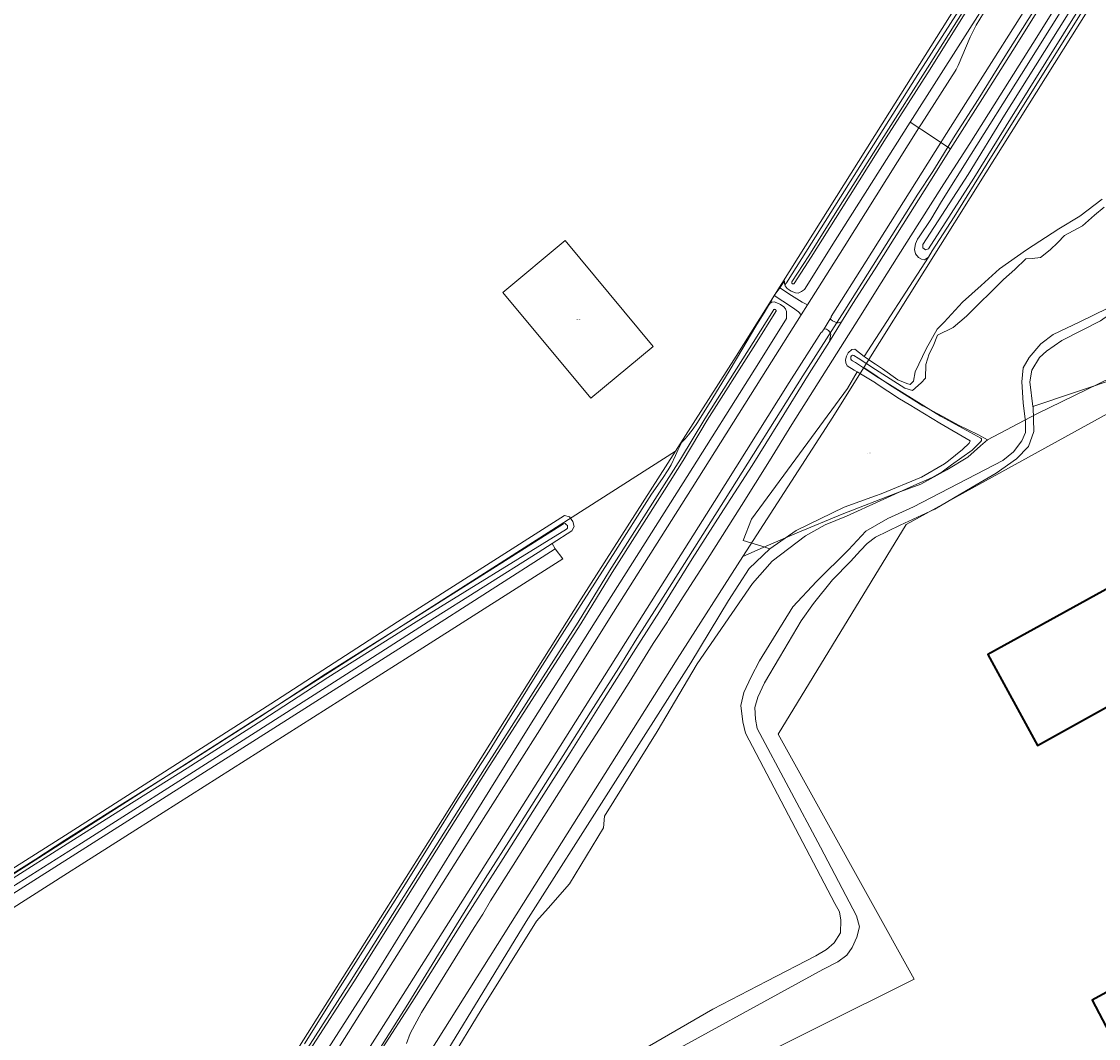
# Model space of a CAD drawing. Header units: metres. Extents: x 250001 to 257773, y 598992 to 609118.
# Tile 444 of 656: x 252704 to 253077, y 605356 to 605708. Entities that reach past the tile are written whole.
import ezdxf
from ezdxf.enums import TextEntityAlignment as Align
from ezdxf.lldxf.tags import DXFTag

# ---------------------------------------------------------------- set-up
doc = ezdxf.new("R2010")
doc.units = ezdxf.units.M
for name, color, linetype, lineweight in [('B-WE-GR-BOS_LOOF-GV', 252, 'Continuous', 13), ('B-WE-GR-BOUWLAND-GV', 252, 'Continuous', 13), ('B-WE-GR-GRAS-GV', 252, 'Continuous', 13), ('B-WE-GR-GROENVOORZIENING-GV', 252, 'Continuous', 18), ('B-WE-KG-GRENS_PERCEEL-G', 150, 'KG-PERCEEL', 18), ('B-WE-KG-GRENS_PERCEEL-S', 150, 'Continuous', 25), ('B-WE-OG-BEBOUWING-GV', 1, 'Continuous', 35), ('B-WE-OG-TERREIN_ERF-GV', 7, 'Continuous', 18), ('B-WE-OG-WATER-GV', 252, 'Continuous', 18), ('B-WE-OG-WATER_SLOOT-GV', 252, 'Continuous', 18), ('B-WE-VH-ONVERHARD-GV', 252, 'Continuous', 18), ('B-WE-VH-VERHARDING_GESLOTEN-GV', 252, 'Continuous', 18), ('B-WE-VH-VERHARDING_OPEN-GV', 252, 'Continuous', 18), ('X-XX-AL-REFERENTIE-G', 7, 'Continuous', 18)]:
    doc.layers.add(name, color=color, linetype=linetype, lineweight=lineweight)
doc.styles.add('NLCS-ISO', font='NLCS-ISO.ttf')
doc.styles.get("Standard").update_dxf_attribs({"font": 'NLCS-ISO.ttf'})
tags = doc.linetypes.add('KG-PERCEEL', pattern='A,5.5,-2,["P",Standard,S=1.8,R=0,X=-0.5,Y=-0.9],-2,5.5,-2,[5,NLCS.SHX,S=0.75,R=0,X=0,Y=0],-2', length=19).pattern_tags.tags
tags[6] = DXFTag(74, 10)

# ---------------------------------------------------------------- blocks, each defined once
blk = doc.blocks.new('SKG-PERCEELNUMMER-SO')
at = {"style": 'NLCS-ISO', "oblique": 10, "flags": 1}
blk.add_attdef('GEMEENTECODE', text='', height=1.8, dxfattribs=at).set_placement((0, 2.6), align=Align.MIDDLE_CENTER)
at = {"style": 'NLCS-ISO', "oblique": 10}
blk.add_attdef('SECTIE', text='', height=1.8, dxfattribs=at).set_placement((-0.5, 0), align=Align.MIDDLE_RIGHT)
blk.add_attdef('PERCEELNUMMER', text='', height=1.8, dxfattribs=at).set_placement((0.5, 0), align=Align.MIDDLE_LEFT)
blk = doc.blocks.new('BS2021-132-Xref-KAD-20210617')
at = {"layer": 'B-WE-KG-GRENS_PERCEEL-G', "flags": 128}
for points in [[(252995.882, 605588.098), (253038.208, 605655.562), (253091.462, 605740.474), (253144.88, 605824.669), (253166.682, 605851.295)], [(252316.431, 604524.835), (252316.985, 604525.546), (252319.106, 604529.322), (252329.366, 604548.154), (252359.151, 604599.397), (252376.417, 604629.246), (252397.819, 604665.419), (252421.587, 604705.045), (252443.727, 604741.232), (252471.948, 604787.33), (252508.863, 604846.142), (252549.097, 604910.197), (252581.117, 604960.929), (252606.23, 605000.756), (252614.706, 605014.115), (252634.849, 605046.031), (252656.878, 605080.766), (252683.928, 605123.487), (252706.622, 605159.408), (252731.523, 605198.946), (252760.136, 605244.175), (252782.532, 605279.934), (252808.722, 605321.19), (252837.975, 605367.456), (252854.793, 605395.027), (252864.74, 605411.021), (252874.725, 605426.692), (252901.202, 605468.727), (252910.984, 605483.992), (252917.263, 605494.221), (252924.225, 605505.019), (252933.791, 605520.185), (252947.901, 605542.504), (252974.768, 605585.195), (252989.309, 605607.998), (252999.154, 605623.623), (253014.622, 605648.221), (253019.792, 605656.076), (253027.526, 605668.579), (253035.479, 605680.972), (253044.247, 605694.918), (253052.854, 605708.678), (253061.806, 605722.845), (253070.704, 605736.823), (253086.74, 605762.405), (253095.374, 605776.25), (253105.014, 605791.529), (253116.702, 605809.882), (253130.084, 605831.275), (253137.809, 605843.17)], [(252930.712, 605559.161), (252951.682, 605592.047), (253004.852, 605676.589), (253058.192, 605761.448), (253085.566, 605805.436), (253102.294, 605839.759), (253100.39, 605839.913)], [(253153.629, 605612.502), (253010.57, 605533.72), (252966.18, 605461.05), (253013.32, 605376.18), (252877.79, 605308.56)], [(253038.782, 605563), (253055.826, 605572.027), (253085.956, 605586.757), (253130.146, 605606.844), (253144.876, 605610.861), (253153.629, 605612.502)], [(252954.048, 605522.579), (252985.13, 605570.959), (252995.882, 605588.098)], [(252995.882, 605588.098), (252996.266, 605587.875), (253004.844, 605582.062), (253011.094, 605578.187), (253016.36, 605574.812), (253023.328, 605571.187), (253028.75, 605568.187), (253035.468, 605564.937), (253038.782, 605563)], [(253038.782, 605563), (253036.376, 605560.937), (253031.922, 605557), (253024.64, 605552.625), (253021.296, 605550.75), (253015.64, 605547.687), (253007.5, 605544.625), (252988.36, 605537.312), (252972.876, 605530.875), (252962.094, 605526.187), (252954.048, 605522.579)], [(252293.341, 605152.68), (252387.995, 605212.898), (252628.849, 605366.299), (252930.712, 605559.161)], [(252467.88, 604825.857), (252471.703, 604831.807), (252631.692, 605085.314), (252671.383, 605148.242), (252738.286, 605254.186), (252791.56, 605338.813), (252844.84, 605423.414), (252898.034, 605507.915), (252930.712, 605559.161)], [(252540.299, 604866.386), (252611.837, 604979.798), (252665.116, 605064.245), (252704.782, 605127.19), (252771.606, 605233.178), (252824.822, 605317.843), (252878.052, 605402.475), (252931.194, 605487.008), (252954.048, 605522.579)]]:
    blk.add_lwpolyline(points, dxfattribs=at)
blk.add_lwpolyline([(252870.795, 605614.108), (252892.411, 605632.071), (252922.949, 605595.427), (252901.333, 605577.464)], close=True, dxfattribs=at)
at = {"layer": 'B-WE-KG-GRENS_PERCEEL-S', "xscale": 0.2, "yscale": 0.2, "zscale": 0.2}
for p, values in [((252896.872, 605604.768), {'PERCEELNUMMER': '316', 'SECTIE': 'M'}), ((252997.619, 605558.42), {'PERCEELNUMMER': '87', 'SECTIE': 'M'})]:
    blk.add_blockref('SKG-PERCEELNUMMER-SO', p, dxfattribs=at).add_auto_attribs(values)
blk = doc.blocks.new('BS2021-132-Xref-BGT-GRIJS-20210617-aangepast')
at = {"layer": 'B-WE-GR-BOS_LOOF-GV', "flags": 128}
blk.add_lwpolyline([(252993.655, 605586.588), (252990.23, 605580.88), (252957.021, 605535.536), (252954.124, 605528.134), (252960.561, 605526.203), (252963.407, 605525.232), (252972.476, 605531.668), (252989.11, 605539.68), (253000, 605543.6), (253001.93, 605544.3), (253015.9, 605550.08), (253023.85, 605554.74), (253025.24, 605555.81), (253030.14, 605559.66), (253032.42, 605561.85), (253032.72, 605562.68), (253022.24, 605568.77), (253011.67, 605575.3), (253008.25, 605577.24), (253000.23, 605582.62), (253000, 605582.76)], close=True, dxfattribs=at)
at = {"layer": 'B-WE-GR-BOUWLAND-GV', "flags": 128}
for points in [[(252685.815, 605404.922), (252719.379, 605426.104), (252752.353, 605447.173), (252790.485, 605471.605), (252834.334, 605500), (252892.189, 605536.771), (252893.999, 605536.324), (252895.097, 605534.767), (252895.571, 605533.051), (252894.795, 605531.487), (252887.939, 605527.067), (252888.951, 605525.291), (252891.597, 605521.851), (252843.178, 605490.961), (252719.981, 605412.843), (252630.287, 605355.692)], [(252802.099, 605353.707), (252814.504, 605373.511), (252826.16, 605391.804), (252837.127, 605409.135), (252845.912, 605423.335), (252855.454, 605438.771), (252866.072, 605455.143), (252875.003, 605469.644), (252883.748, 605483.714), (252892.243, 605496.953), (252900.836, 605510.54), (252909.848, 605524.568), (252917.457, 605536.562), (252922.373, 605544.225), (252926.179, 605549.693), (252928.18, 605552.69), (252929.151, 605554.353), (252930.678, 605557.608), (252931.634, 605559.64), (252932.855, 605562.24), (252934.034, 605563.346), (252935.225, 605564.773), (252936.805, 605566.854), (252938.01, 605568.731), (252942.372, 605575.56), (252949.251, 605586.805), (252953.953, 605594.853), (252958.526, 605602.44), (252961.376, 605607.056), (252962.85, 605609.545), (252963.451, 605610.36), (252964.882, 605613.019), (252966.757, 605615.711), (252968.411, 605618.163), (252968.428, 605617.238), (252968.571, 605616.758), (252969.089, 605617.411), (253014.631, 605689.685), (253054.116, 605751.494)]]:
    blk.add_lwpolyline(points, dxfattribs=at)
at = {"layer": 'B-WE-GR-GRAS-GV', "flags": 128}
for points in [[(253071.55, 605711.47), (253055.26, 605685.49), (253038.61, 605658.83), (253027.25, 605640.33), (253019.549, 605628.504), (253018.267, 605626.366), (252996.038, 605591.955), (252996.37, 605591.7), (252998.37, 605590.35), (253000, 605589.25), (253002.33, 605587.67), (253007.66, 605583.84), (253010.768, 605582.544), (253012.012, 605582.251), (253013.109, 605583.348), (253013.694, 605586.566), (253017.497, 605594.612), (253021.3, 605601.34), (253023.787, 605603.827), (253030.077, 605610.702), (253036.513, 605616.553), (253042.95, 605622.258), (253052.312, 605628.841), (253063.429, 605636.155), (253070.743, 605640.543), (253078.495, 605646.394)], [(252614.366, 605350.694), (252842.053, 605495.194), (252888.951, 605525.291), (252887.939, 605527.067), (252883.111, 605523.955), (252845.001, 605500), (252813.828, 605479.958), (252774.241, 605454.649), (252724.874, 605423.315), (252696.218, 605405.246)]]:
    blk.add_lwpolyline(points, dxfattribs=at)
at = {"layer": 'B-WE-GR-GROENVOORZIENING-GV', "flags": 128}
for points in [[(253037.777, 605713.507), (253012.803, 605674.435), (253011.973, 605673.128), (253015.013, 605671.12), (253015.934, 605672.584), (253027.514, 605690.777), (253027.956, 605691.434), (253028.551, 605692.718), (253032.804, 605702.554), (253033.908, 605704.852), (253034.811, 605706.719), (253038.638, 605712.958)], [(253066.2, 605719.34), (253054.49, 605700.35), (253042.98, 605682.25), (253032.66, 605665.71), (253023.65, 605651.77), (253015.18, 605638.51), (253007.81, 605626.82), (253000, 605614.3), (252995.6, 605607.25), (252970.99, 605568.4), (252963.27, 605555.82), (252953.5, 605540.31), (252941.79, 605521.72), (252933.38, 605508.66), (252928.1, 605500.39), (252927.85, 605500), (252922.97, 605492.42), (252914.65, 605478.96), (252905.58, 605464.77), (252897.96, 605452.98), (252891.58, 605442.86), (252883.61, 605430.28), (252874.4, 605415.7), (252866.58, 605403.27), (252863.88, 605398.72), (252860.9, 605394.08), (252842.65, 605364.57), (252838.709, 605357.362), (252837.474, 605353.85)], [(252836.77, 605327.105), (252878.898, 605396.148), (252935.947, 605485.817), (252949.071, 605507.386), (252956.239, 605518.503), (252963.407, 605525.232), (252960.561, 605526.203), (252954.124, 605528.134), (252957.021, 605535.536), (252990.23, 605580.88), (252993.655, 605586.588), (252992.571, 605587.241), (252990.19, 605588.7), (252989.66, 605589.74), (252989.57, 605590.72), (252989.87, 605592.05), (252990.47, 605593.22), (252991.76, 605594.34), (252992.75, 605594.48), (252996.038, 605591.955), (253018.267, 605626.366), (253016.986, 605625.436), (253015.852, 605625.668), (253014.8, 605626.279), (253013.818, 605627.471), (253013.527, 605628.983), (253013.76, 605630.932), (253014.533, 605632.574), (253015.09, 605633.45), (253019.13, 605639.36), (253022.81, 605645.58), (253033.13, 605662.02), (253050.57, 605689.76), (253066.21, 605714.86)], [(252812.047, 605349.36), (252828.591, 605375.557), (252855.736, 605418.538), (252882.82, 605461.268), (252909.224, 605503.313), (252936.402, 605546.422), (252962.538, 605587.915), (252974.219, 605606.387), (252973.227, 605607.441), (252971.163, 605608.926), (252967.837, 605611.064), (252964.882, 605613.019), (252963.451, 605610.36), (252964.036, 605610.731), (252964.811, 605610.819), (252965.776, 605610.545), (252967.086, 605609.947), (252968.202, 605609.165), (252968.751, 605608.445), (252969.074, 605607.462), (252969.08, 605605.1), (252959.505, 605589.762), (252933.351, 605548.179), (252906.177, 605505.321), (252879.656, 605463.145), (252853.079, 605420.367), (252826.37, 605377.213), (252809.332, 605350.494)], [(252829.087, 605352.15), (252839.331, 605368.094), (252843.993, 605375.379), (252857.695, 605397.119), (252870.964, 605418.001), (252882.572, 605436.444), (252894.118, 605454.628), (252905.16, 605472.184), (252916.874, 605490.728), (252925.088, 605503.606), (252936.415, 605521.844), (252946.297, 605537.187), (252957.185, 605554.194), (252966.723, 605569.435), (252976.967, 605586.017), (252984.024, 605597.122), (252984.451, 605599.612), (252984.19, 605600.309), (252983.672, 605600.976), (252983.038, 605601.357), (252982.307, 605601.545), (252982.132, 605601.55), (252981.401, 605600.369), (252981.032, 605600.082), (252980.444, 605599.224), (252970.088, 605582.894), (252944.185, 605541.697), (252916.722, 605498.138), (252890.733, 605456.927), (252863.306, 605413.549), (252836.306, 605370.782), (252820.482, 605345.836)]]:
    blk.add_lwpolyline(points, dxfattribs=at)
for points in [[(253110.697, 605805.614), (253100.676, 605789.764), (253076.988, 605752.208), (253060.211, 605725.636), (253048.358, 605706.782), (253023.717, 605667.894), (253022.598, 605666.112), (253025.964, 605663.889), (253037.804, 605682.589), (253048.898, 605700.114), (253060.28, 605718.362), (253070.287, 605734.194), (253079.083, 605748.113), (253087.094, 605760.858), (253096.064, 605775.085), (253106.479, 605791.472), (253112.563, 605801.136), (253115.342, 605805.533)], [(253015.013, 605671.12), (253011.973, 605673.128), (252985.93, 605632.091), (252975.335, 605615.12), (252974.367, 605614.402), (252973.202, 605613.855), (252972.222, 605613.984), (252970.705, 605614.619), (252969.407, 605615.524), (252968.689, 605616.36), (252968.571, 605616.758), (252968.428, 605617.238), (252968.411, 605618.163), (252966.757, 605615.711), (252970.893, 605613.009), (252974.546, 605610.727), (252976.386, 605609.814), (252989.128, 605629.964)], [(253025.964, 605663.889), (253022.598, 605666.112), (252996.749, 605624.95), (252984.649, 605605.835), (252984.557, 605605.472), (252984.264, 605604.999), (252984.456, 605604.798), (252985.081, 605604.315), (252985.814, 605603.903), (252986.515, 605603.613), (252987.006, 605603.542), (252988.14, 605603.938), (252992.15, 605610.299), (252999.559, 605621.934), (253009.567, 605637.789), (253018.735, 605652.472)]]:
    blk.add_lwpolyline(points, close=True, dxfattribs=at)
at = {"layer": 'B-WE-OG-BEBOUWING-GV', "flags": 128}
for points in [[(253112.201, 605483.687), (253124.878, 605460.549), (253137.693, 605467.628), (253116.77, 605505.468), (253102.857, 605497.962), (253092.294, 605518.065), (253038.924, 605488.632), (253056.041, 605457.167), (253110.937, 605487.648), (253112.849, 605484.063)], [(253116.74, 605259.995), (253134.926, 605269.513), (253138.844, 605262.026), (253179.651, 605283.383), (253174.243, 605293.716), (253207.822, 605311.291), (253167.927, 605383.562), (253167.598, 605383.38), (253152.288, 605411.114), (253074.969, 605368.903), (253083.287, 605353.01), (253081.095, 605351.863), (253084.623, 605345.123), (253086.829, 605346.278), (253096.746, 605327.33), (253084.683, 605321.017)]]:
    blk.add_lwpolyline(points, close=True, dxfattribs=at)
at = {"layer": 'B-WE-OG-TERREIN_ERF-GV', "flags": 128}
blk.add_lwpolyline([(253151.086, 605714.743), (253149.331, 605703.479), (253144.357, 605686.511), (253139.823, 605670.567), (253131.192, 605651.112), (253123.878, 605641.457), (253117.296, 605634.875), (253096.963, 605617.76), (253077.947, 605604.302), (253064.489, 605597.427), (253059.223, 605593.77), (253056.736, 605591.576), (253054.103, 605587.188), (253053.372, 605583.092), (253054.52, 605574.623), (253175.115, 605615.103), (253201.233, 605613.194), (253218.96, 605605.58), (253279.383, 605609.537), (253349.937, 605589.475), (253392.662, 605610.379)], dxfattribs=at)
at = {"layer": 'B-WE-OG-WATER-GV', "flags": 128}
for points in [[(253030.534, 605711.99), (253018.017, 605692), (253002.866, 605668.212), (252987.183, 605643.35), (252976.835, 605626.835), (252970.966, 605617.771), (252970.96, 605617.757), (252970.931, 605617.672), (252970.918, 605617.583), (252970.921, 605617.493), (252970.94, 605617.406), (252970.973, 605617.323), (252971.022, 605617.247), (252971.082, 605617.181), (252971.154, 605617.127), (252971.234, 605617.086), (252971.32, 605617.06), (252971.409, 605617.05), (252971.499, 605617.056), (252971.586, 605617.077), (252971.668, 605617.114), (252971.742, 605617.165), (252971.806, 605617.227), (252977.678, 605626.298), (252988.03, 605642.817), (253003.711, 605667.677), (253018.862, 605691.466), (253031.381, 605711.457)], [(252890.162, 605334.821), (252943.627, 605365.759), (252962.277, 605375.486), (252979.245, 605384.263), (252982.975, 605386.457), (252985.682, 605388.798), (252987.876, 605392.235), (252987.949, 605396.55), (252987.437, 605399.476), (252985.828, 605402.328), (252954.89, 605461.425), (252954.012, 605465.374), (252953.281, 605470.933), (252954.305, 605475.468), (252956.938, 605480.88), (252959.717, 605486.439), (252971.273, 605505.162), (252979.465, 605513.939), (252990.582, 605524.91), (252996.579, 605531.346), (253004.186, 605535.734), (253013.109, 605539.83), (253044.12, 605555.921), (253047.777, 605558.846), (253050.702, 605562.65), (253051.873, 605565.575), (253051.873, 605569.232), (253051.141, 605575.815), (253050.702, 605583.129), (253051.141, 605587.956), (253053.189, 605591.613), (253057.285, 605596.294), (253061.527, 605599.512), (253070.743, 605603.9), (253080.397, 605608.727)], [(253079.154, 605643.688), (253075.862, 605640.909), (253071.693, 605637.179), (253068.475, 605635.496), (253065.403, 605633.887), (253063.136, 605631.474), (253060.503, 605628.914), (253057.066, 605626.208), (253054.286, 605625.915), (253052.019, 605625.769), (253048.216, 605622.112), (253044.266, 605618.601), (253031.467, 605605.948), (253026.859, 605601.925), (253021.447, 605599.292), (253019.911, 605595.489), (253018.594, 605592.856), (253017.351, 605589.199), (253017.278, 605584.372), (253015.742, 605582.763), (253012.816, 605580.13), (253010.064, 605580.918), (253000, 605587.362), (252993.986, 605591.322), (252992.505, 605592.317), (252992.033, 605592.354), (252991.639, 605592.14), (252991.46, 605591.787), (252991.404, 605591.41), (252991.432, 605591.053), (252991.591, 605590.696), (252991.992, 605590.434), (252993.044, 605589.812), (253000, 605585.273), (253022.439, 605571.247), (253036.408, 605563.657), (253036.631, 605563.438), (253036.677, 605563.151), (253036.658, 605562.799), (253036.469, 605562.517), (253036.023, 605561.964), (253033.489, 605559.424), (253026.337, 605554.437), (253023.036, 605552), (253019.603, 605550.052), (253013.235, 605547.225), (252989.924, 605536.612), (252982.537, 605533.613), (252975.735, 605529.81), (252964.106, 605521.033), (252957.304, 605513.281), (252938.141, 605485.415), (252924.318, 605461.937), (252906.033, 605432.608), (252905.74, 605428.585), (252893.965, 605409.203), (252886.578, 605400.792), (252882.482, 605396.258), (252863.32, 605365.539), (252852.349, 605347.547)], [(252803.899, 605351.46), (252819.193, 605375.25), (252839.395, 605407.423), (252865.354, 605448.547), (252885.694, 605480.428), (252897.815, 605499.307), (252908.692, 605517.068), (252926.824, 605545.649), (252933.304, 605555.834), (252941.695, 605569.805), (252958.405, 605596.236), (252965.447, 605607.486), (252965.451, 605607.492), (252965.494, 605607.57), (252965.522, 605607.655), (252965.535, 605607.743), (252965.532, 605607.832), (252965.513, 605607.92), (252965.479, 605608.002), (252965.431, 605608.078), (252965.37, 605608.143), (252965.298, 605608.197), (252965.218, 605608.237), (252965.132, 605608.262), (252965.043, 605608.271), (252964.954, 605608.265), (252964.868, 605608.242), (252964.786, 605608.205), (252964.713, 605608.154), (252964.65, 605608.091), (252964.599, 605608.017), (252957.558, 605596.768), (252940.844, 605570.33), (252932.453, 605556.36), (252925.98, 605546.185), (252907.843, 605517.597), (252896.962, 605499.829), (252884.852, 605480.967), (252864.509, 605449.083), (252838.548, 605407.956), (252818.349, 605375.786), (252803.056, 605351.998)], [(252699.874, 605410.366), (252719.935, 605423.081), (252739.951, 605435.751), (252761.534, 605449.252), (252787.403, 605465.795), (252810.186, 605480.631), (252840.856, 605500), (252892.944, 605532.116), (252893.199, 605532.489), (252893.289, 605532.905), (252893.216, 605533.351), (252892.95, 605533.634), (252892.388, 605534.025), (252891.825, 605533.886), (252838.108, 605500), (252809.342, 605481.834), (252786.559, 605466.997), (252760.689, 605450.454), (252739.106, 605436.954), (252719.091, 605424.283), (252709.105, 605417.743), (252687.818, 605404.418)]]:
    blk.add_lwpolyline(points, dxfattribs=at)
blk.add_lwpolyline([(253018.266, 605629.287), (253033.974, 605653.72), (253046.674, 605674.297), (253071.21, 605713.5), (253083.06, 605732.365), (253086.484, 605737.888), (253090.772, 605744.066), (253091.035, 605744.514), (253091.012, 605745.029), (253090.622, 605745.431), (253089.774, 605745.786), (253089.04, 605745.878), (253088.627, 605745.66), (253088.289, 605745.207), (253085.053, 605739.987), (253081.09, 605733.594), (253069.243, 605714.734), (253044.702, 605675.522), (253032.009, 605654.958), (253016.404, 605630.684), (253016.375, 605629.565), (253017.321, 605628.925)], close=True, dxfattribs=at)
at = {"layer": 'B-WE-OG-WATER_SLOOT-GV', "flags": 128}
for points in [[(253054.116, 605751.494), (253014.631, 605689.685), (252969.089, 605617.411), (252968.571, 605616.758), (252968.689, 605616.36), (252969.407, 605615.524), (252970.705, 605614.619), (252972.222, 605613.984), (252973.202, 605613.855), (252974.367, 605614.402), (252975.335, 605615.12), (252985.93, 605632.091), (253011.973, 605673.128), (253012.803, 605674.435), (253037.777, 605713.507)], [(253031.381, 605711.457), (253018.862, 605691.466), (253003.711, 605667.677), (252988.03, 605642.817), (252977.678, 605626.298), (252971.806, 605617.227), (252971.742, 605617.165), (252971.668, 605617.114), (252971.586, 605617.077), (252971.499, 605617.056), (252971.409, 605617.05), (252971.32, 605617.06), (252971.234, 605617.086), (252971.154, 605617.127), (252971.082, 605617.181), (252971.022, 605617.247), (252970.973, 605617.323), (252970.94, 605617.406), (252970.921, 605617.493), (252970.918, 605617.583), (252970.931, 605617.672), (252970.96, 605617.757), (252970.966, 605617.771), (252976.835, 605626.835), (252987.183, 605643.35), (253002.866, 605668.212), (253018.017, 605692), (253030.534, 605711.99)], [(253066.21, 605714.86), (253050.57, 605689.76), (253033.13, 605662.02), (253022.81, 605645.58), (253019.13, 605639.36), (253015.09, 605633.45), (253014.533, 605632.574), (253013.76, 605630.932), (253013.527, 605628.983), (253013.818, 605627.471), (253014.8, 605626.279), (253015.852, 605625.668), (253016.986, 605625.436), (253018.267, 605626.366), (253019.549, 605628.504), (253027.25, 605640.33), (253038.61, 605658.83), (253055.26, 605685.49), (253071.55, 605711.47)], [(253078.495, 605646.394), (253070.743, 605640.543), (253063.429, 605636.155), (253052.312, 605628.841), (253042.95, 605622.258), (253036.513, 605616.553), (253030.077, 605610.702), (253023.787, 605603.827), (253021.3, 605601.34), (253017.497, 605594.612), (253013.694, 605586.566), (253013.109, 605583.348), (253012.012, 605582.251), (253010.768, 605582.544), (253007.66, 605583.84), (253002.33, 605587.67), (253000, 605589.25), (252998.37, 605590.35), (252996.37, 605591.7), (252996.038, 605591.955), (252992.75, 605594.48), (252991.76, 605594.34), (252990.47, 605593.22), (252989.87, 605592.05), (252989.57, 605590.72), (252989.66, 605589.74), (252990.19, 605588.7), (252992.571, 605587.241), (252993.655, 605586.588), (253000, 605582.76), (253000.23, 605582.62), (253008.25, 605577.24), (253011.67, 605575.3), (253022.24, 605568.77), (253032.72, 605562.68), (253032.42, 605561.85), (253030.14, 605559.66), (253025.24, 605555.81), (253023.85, 605554.74), (253015.9, 605550.08), (253001.93, 605544.3), (253000, 605543.6), (252989.11, 605539.68), (252972.476, 605531.668), (252963.407, 605525.232), (252956.239, 605518.503), (252949.071, 605507.386), (252935.947, 605485.817), (252878.898, 605396.148), (252836.77, 605327.105)], [(252918.101, 605344.658), (252981.732, 605379.472), (252986.852, 605382.105), (252989.997, 605384.446), (252991.825, 605387.152), (252993.434, 605390.736), (252994.385, 605394.32), (252993.361, 605398.123), (252980.854, 605421.893), (252958.913, 605462.961), (252958.328, 605466.252), (252958.181, 605470.238), (252959.242, 605473.895), (252961.546, 605478.869), (252966.665, 605487.645), (252974.162, 605500.372), (252978.477, 605506.296), (252985.06, 605514.487), (252991.277, 605520.924), (252994.714, 605524.654), (252997.128, 605527.141), (252999.907, 605529.262), (253008.465, 605533.504), (253020.459, 605539.062), (253033.478, 605546.669), (253041.816, 605551.496), (253048.837, 605556.469), (253052.933, 605560.711), (253054.835, 605565.977), (253054.542, 605574.462), (253054.52, 605574.623), (253053.372, 605583.092), (253054.103, 605587.188), (253056.736, 605591.576), (253059.223, 605593.77), (253064.489, 605597.427), (253077.947, 605604.302)], [(253080.397, 605608.727), (253070.743, 605603.9), (253061.527, 605599.512), (253057.285, 605596.294), (253053.189, 605591.613), (253051.141, 605587.956), (253050.702, 605583.129), (253051.141, 605575.815), (253051.873, 605569.232), (253051.873, 605565.575), (253050.702, 605562.65), (253047.777, 605558.846), (253044.12, 605555.921), (253013.109, 605539.83), (253004.186, 605535.734), (252996.579, 605531.346), (252990.582, 605524.91), (252979.465, 605513.939), (252971.273, 605505.162), (252959.717, 605486.439), (252956.938, 605480.88), (252954.305, 605475.468), (252953.281, 605470.933), (252954.012, 605465.374), (252954.89, 605461.425), (252985.828, 605402.328), (252987.437, 605399.476), (252987.949, 605396.55), (252987.876, 605392.235), (252985.682, 605388.798), (252982.975, 605386.457), (252979.245, 605384.263), (252962.277, 605375.486), (252943.627, 605365.759), (252890.162, 605334.821)], [(252852.349, 605347.547), (252863.32, 605365.539), (252882.482, 605396.258), (252886.578, 605400.792), (252893.965, 605409.203), (252905.74, 605428.585), (252906.033, 605432.608), (252924.318, 605461.937), (252938.141, 605485.415), (252957.304, 605513.281), (252964.106, 605521.033), (252975.735, 605529.81), (252982.537, 605533.613), (252989.924, 605536.612), (253013.235, 605547.225), (253019.603, 605550.052), (253023.036, 605552), (253026.337, 605554.437), (253033.489, 605559.424), (253036.023, 605561.964), (253036.469, 605562.517), (253036.658, 605562.799), (253036.677, 605563.151), (253036.631, 605563.438), (253036.408, 605563.657), (253022.439, 605571.247), (253000, 605585.273), (252993.044, 605589.812), (252991.992, 605590.434), (252991.591, 605590.696), (252991.432, 605591.053), (252991.404, 605591.41), (252991.46, 605591.787), (252991.639, 605592.14), (252992.033, 605592.354), (252992.505, 605592.317), (252993.986, 605591.322), (253000, 605587.362), (253010.064, 605580.918), (253012.816, 605580.13), (253015.742, 605582.763), (253017.278, 605584.372), (253017.351, 605589.199), (253018.594, 605592.856), (253019.911, 605595.489), (253021.447, 605599.292), (253026.859, 605601.925), (253031.467, 605605.948), (253044.266, 605618.601), (253048.216, 605622.112), (253052.019, 605625.769), (253054.286, 605625.915), (253057.066, 605626.208), (253060.503, 605628.914), (253063.136, 605631.474), (253065.403, 605633.887), (253068.475, 605635.496), (253071.693, 605637.179), (253075.862, 605640.909), (253079.154, 605643.688)], [(252809.332, 605350.494), (252826.37, 605377.213), (252853.079, 605420.367), (252879.656, 605463.145), (252906.177, 605505.321), (252933.351, 605548.179), (252959.505, 605589.762), (252969.08, 605605.1), (252969.074, 605607.462), (252968.751, 605608.445), (252968.202, 605609.165), (252967.086, 605609.947), (252965.776, 605610.545), (252964.811, 605610.819), (252964.036, 605610.731), (252963.451, 605610.36), (252962.85, 605609.545), (252961.376, 605607.056), (252958.526, 605602.44), (252953.953, 605594.853), (252949.251, 605586.805), (252942.372, 605575.56), (252938.01, 605568.731), (252936.805, 605566.854), (252935.225, 605564.773), (252934.034, 605563.346), (252932.855, 605562.24), (252931.634, 605559.64), (252930.678, 605557.608), (252929.151, 605554.353), (252928.18, 605552.69), (252926.179, 605549.693), (252922.373, 605544.225), (252917.457, 605536.562), (252909.848, 605524.568), (252900.836, 605510.54), (252892.243, 605496.953), (252883.748, 605483.714), (252875.003, 605469.644), (252866.072, 605455.143), (252855.454, 605438.771), (252845.912, 605423.335), (252837.127, 605409.135), (252826.16, 605391.804), (252814.504, 605373.511), (252802.099, 605353.707)], [(252803.056, 605351.998), (252818.349, 605375.786), (252838.548, 605407.956), (252864.509, 605449.083), (252884.852, 605480.967), (252896.962, 605499.829), (252907.843, 605517.597), (252925.98, 605546.185), (252932.453, 605556.36), (252940.844, 605570.33), (252957.558, 605596.768), (252964.599, 605608.017), (252964.65, 605608.091), (252964.713, 605608.154), (252964.786, 605608.205), (252964.868, 605608.242), (252964.954, 605608.265), (252965.043, 605608.271), (252965.132, 605608.262), (252965.218, 605608.237), (252965.298, 605608.197), (252965.37, 605608.143), (252965.431, 605608.078), (252965.479, 605608.002), (252965.513, 605607.92), (252965.532, 605607.832), (252965.535, 605607.743), (252965.522, 605607.655), (252965.494, 605607.57), (252965.451, 605607.492), (252965.447, 605607.486), (252958.405, 605596.236), (252941.695, 605569.805), (252933.304, 605555.834), (252926.824, 605545.649), (252908.692, 605517.068), (252897.815, 605499.307), (252885.694, 605480.428), (252865.354, 605448.547), (252839.395, 605407.423), (252819.193, 605375.25), (252803.899, 605351.46)], [(252696.218, 605405.246), (252724.874, 605423.315), (252774.241, 605454.649), (252813.828, 605479.958), (252845.001, 605500), (252883.111, 605523.955), (252887.939, 605527.067), (252894.795, 605531.487), (252895.571, 605533.051), (252895.097, 605534.767), (252893.999, 605536.324), (252892.189, 605536.771), (252834.334, 605500), (252790.485, 605471.605), (252752.353, 605447.173), (252719.379, 605426.104), (252685.815, 605404.922)], [(252687.818, 605404.418), (252709.105, 605417.743), (252719.091, 605424.283), (252739.106, 605436.954), (252760.689, 605450.454), (252786.559, 605466.997), (252809.342, 605481.834), (252838.108, 605500), (252891.825, 605533.886), (252892.388, 605534.025), (252892.95, 605533.634), (252893.216, 605533.351), (252893.289, 605532.905), (252893.199, 605532.489), (252892.944, 605532.116), (252840.856, 605500), (252810.186, 605480.631), (252787.403, 605465.795), (252761.534, 605449.252), (252739.951, 605435.751), (252719.935, 605423.081), (252699.874, 605410.366)]]:
    blk.add_lwpolyline(points, dxfattribs=at)
blk.add_lwpolyline([(253046.674, 605674.297), (253033.974, 605653.72), (253018.266, 605629.287), (253017.321, 605628.925), (253016.375, 605629.565), (253016.404, 605630.684), (253032.009, 605654.958), (253044.702, 605675.522), (253069.243, 605714.734), (253081.09, 605733.594), (253085.053, 605739.987), (253088.289, 605745.207), (253088.627, 605745.66), (253089.04, 605745.878), (253089.774, 605745.786), (253090.622, 605745.431), (253091.012, 605745.029), (253091.035, 605744.514), (253090.772, 605744.066), (253086.484, 605737.888), (253083.06, 605732.365), (253071.21, 605713.5)], close=True, dxfattribs=at)
at = {"layer": 'B-WE-VH-ONVERHARD-GV', "flags": 128}
for points in [[(253175.115, 605615.103), (253054.52, 605574.623), (253054.542, 605574.462), (253054.835, 605565.977), (253052.933, 605560.711), (253048.837, 605556.469), (253041.816, 605551.496), (253033.478, 605546.669), (253020.459, 605539.062), (253008.465, 605533.504), (252999.907, 605529.262), (252997.128, 605527.141), (252994.714, 605524.654), (252991.277, 605520.924), (252985.06, 605514.487), (252978.477, 605506.296), (252974.162, 605500.372), (252966.665, 605487.645), (252961.546, 605478.869), (252959.242, 605473.895), (252958.181, 605470.238), (252958.328, 605466.252), (252958.913, 605462.961), (252980.854, 605421.893), (252993.361, 605398.123), (252994.385, 605394.32), (252993.434, 605390.736), (252991.825, 605387.152), (252989.997, 605384.446), (252986.852, 605382.105), (252981.732, 605379.472), (252918.101, 605344.658)], [(253083.287, 605353.01), (253074.969, 605368.903), (253152.288, 605411.114)]]:
    blk.add_lwpolyline(points, dxfattribs=at)
blk.add_lwpolyline([(253137.693, 605467.628), (253124.878, 605460.549), (253112.201, 605483.687), (253112.849, 605484.063), (253110.937, 605487.648), (253056.041, 605457.167), (253038.924, 605488.632), (253092.294, 605518.065), (253102.857, 605497.962), (253116.77, 605505.468)], close=True, dxfattribs=at)
at = {"layer": 'B-WE-VH-VERHARDING_GESLOTEN-GV', "flags": 128}
for points in [[(252837.474, 605353.85), (252838.709, 605357.362), (252842.65, 605364.57), (252860.9, 605394.08), (252863.88, 605398.72), (252866.58, 605403.27), (252874.4, 605415.7), (252883.61, 605430.28), (252891.58, 605442.86), (252897.96, 605452.98), (252905.58, 605464.77), (252914.65, 605478.96), (252922.97, 605492.42), (252927.85, 605500), (252928.1, 605500.39), (252933.38, 605508.66), (252941.79, 605521.72), (252953.5, 605540.31), (252963.27, 605555.82), (252970.99, 605568.4), (252995.6, 605607.25), (253000, 605614.3), (253007.81, 605626.82), (253015.18, 605638.51), (253023.65, 605651.77), (253032.66, 605665.71), (253042.98, 605682.25), (253054.49, 605700.35), (253066.2, 605719.34)], [(253060.28, 605718.362), (253048.898, 605700.114), (253037.804, 605682.589), (253025.964, 605663.889), (253018.735, 605652.472), (253009.567, 605637.789), (252999.559, 605621.934), (252992.15, 605610.299), (252988.14, 605603.938), (252984.024, 605597.122), (252976.967, 605586.017), (252966.723, 605569.435), (252957.185, 605554.194), (252946.297, 605537.187), (252936.415, 605521.844), (252925.088, 605503.606), (252916.874, 605490.728), (252905.16, 605472.184), (252894.118, 605454.628), (252882.572, 605436.444), (252870.964, 605418.001), (252857.695, 605397.119), (252843.993, 605375.379), (252839.331, 605368.094), (252829.087, 605352.15)], [(253038.638, 605712.958), (253034.811, 605706.719), (253033.908, 605704.852), (253032.804, 605702.554), (253028.551, 605692.718), (253027.956, 605691.434), (253027.514, 605690.777), (253015.934, 605672.584), (253015.013, 605671.12), (253015.956, 605670.498), (253018.667, 605668.707), (253019.095, 605668.425), (253021.786, 605666.648), (253022.598, 605666.112), (253023.717, 605667.894), (253048.358, 605706.782), (253060.211, 605725.636)], [(252820.482, 605345.836), (252836.306, 605370.782), (252863.306, 605413.549), (252890.733, 605456.927), (252916.722, 605498.138), (252944.185, 605541.697), (252970.088, 605582.894), (252980.444, 605599.224), (252981.032, 605600.082), (252981.401, 605600.369), (252982.132, 605601.55), (252984.264, 605604.999), (252984.557, 605605.472), (252984.649, 605605.835), (252996.749, 605624.95), (253022.598, 605666.112), (253021.786, 605666.648), (253019.095, 605668.425), (253018.667, 605668.707), (253015.956, 605670.498), (253015.013, 605671.12), (252989.128, 605629.964), (252976.386, 605609.814), (252974.219, 605606.387), (252962.538, 605587.915), (252936.402, 605546.422), (252909.224, 605503.313), (252882.82, 605461.268), (252855.736, 605418.538), (252828.591, 605375.557), (252812.047, 605349.36)]]:
    blk.add_lwpolyline(points, dxfattribs=at)
for points in [[(252974.219, 605606.387), (252976.386, 605609.814), (252974.546, 605610.727), (252970.893, 605613.009), (252966.757, 605615.711), (252964.882, 605613.019), (252967.837, 605611.064), (252971.163, 605608.926), (252973.227, 605607.441)], [(252984.024, 605597.122), (252988.14, 605603.938), (252987.006, 605603.542), (252986.515, 605603.613), (252985.814, 605603.903), (252985.081, 605604.315), (252984.456, 605604.798), (252984.264, 605604.999), (252982.132, 605601.55), (252982.307, 605601.545), (252983.038, 605601.357), (252983.672, 605600.976), (252984.19, 605600.309), (252984.451, 605599.612)]]:
    blk.add_lwpolyline(points, close=True, dxfattribs=at)
at = {"layer": 'B-WE-VH-VERHARDING_OPEN-GV', "flags": 128}
blk.add_lwpolyline([(252452.487, 605242.583), (252542.445, 605299.733), (252630.287, 605355.692), (252719.981, 605412.843), (252843.178, 605490.961), (252891.597, 605521.851), (252888.951, 605525.291), (252842.053, 605495.194), (252614.366, 605350.694), (252467.548, 605257.772), (252448.657, 605245.31)], dxfattribs=at)

msp = doc.modelspace()

# ---------------------------------------------------------------- block references
at = {"layer": 'X-XX-AL-REFERENTIE-G'}
for name in ['BS2021-132-Xref-BGT-GRIJS-20210617-aangepast', 'BS2021-132-Xref-KAD-20210617']:
    msp.add_blockref(name, (0, 0), dxfattribs=at)

doc.saveas('drawing.dxf')
